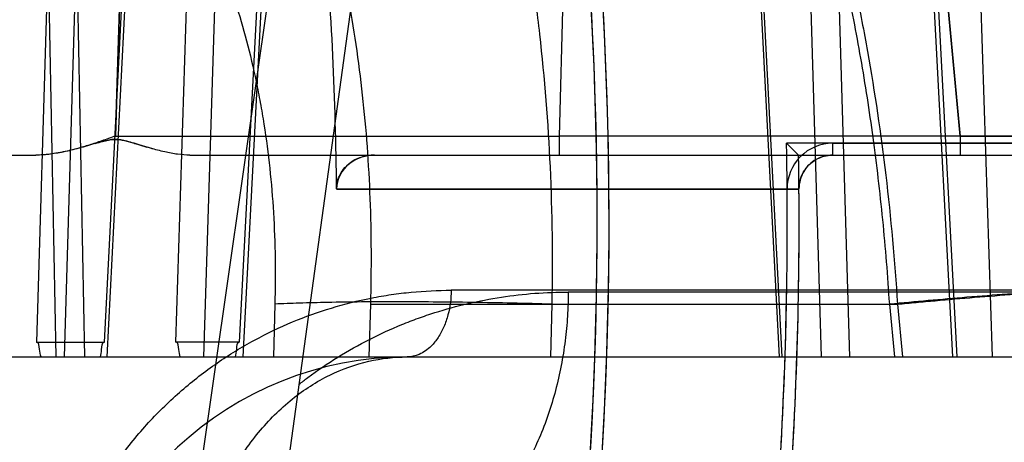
# Model space of a CAD drawing. Header units: millimetres. Extents: x 0 to 297, y 0 to 210.
# Tile 267 of 499: x 58.8703 to 58.9727, y 159.9876 to 160.0316. Entities that reach past the tile are written whole.
import ezdxf

# ---------------------------------------------------------------- set-up
doc = ezdxf.new("R2010")
doc.units = ezdxf.units.MM
doc.header["$LTSCALE"] = 16.335
doc.layers.get('0').update_dxf_attribs({"linetype": 'CONTINUOUS'})
for name, color, linetype in [('AXES_REF', 7, 'CONTINUOUS'), ('INTFCLR_1', 7, 'CONTINUOUS'), ('INTFCLR_144815', 7, 'CONTINUOUS'), ('INTFCLR_72935', 7, 'CONTINUOUS')]:
    doc.layers.add(name, color=color, linetype=linetype)

msp = doc.modelspace()

# ---------------------------------------------------------------- linework, layer by layer
at = {"color": 7, "linetype": 'Continuous'}
for radius in [6.787079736, 6.7865, 6.743039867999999]:
    msp.add_circle((57.4637306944, 154.7114647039), radius, dxfattribs=at)
msp.add_arc((57.4637306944, 154.7114647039), 6.72, 278.2771290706, 261.7228709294, dxfattribs=at)
at = {"layer": 'AXES_REF', "color": 9, "linetype": 'Continuous'}
msp.add_circle((57.4637306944, 154.7114647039), 6.191158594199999, dxfattribs=at)
at = {"layer": 'INTFCLR_1', "color": 9, "linetype": 'Continuous'}
msp.add_line((58.9548303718, 160.0186989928), (58.9548303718, 160.0174647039), dxfattribs=at)
at = {"layer": 'INTFCLR_1', "color": 6, "linetype": 'Continuous'}
for p, q in [((58.9548303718, 160.0186989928), (59.0552838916, 160.0186989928)), ((58.9071769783, 160.0174647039), (59.1579264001, 160.0174647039)), ((58.903232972, 160.0139360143), (58.95133048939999, 160.0139360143)), ((58.95133048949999, 160.0139360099), (58.9500962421, 160.0139258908))]:
    msp.add_line(p, q, dxfattribs=at)
for centre, radius, start, end in [((58.5279264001, 160.0104647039), 0.402418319, 356.0073324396, 7.6295171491), ((58.5279264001, 160.0104647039), 0.4036526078, 356.0148208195, 7.6295115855), ((58.5279264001, 160.0104647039), 0.375322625, 0.5335911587, 4.7748100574), ((58.9548303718, 160.0139647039), 0.0047342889, 90.0000042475, 180.4697367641), ((58.5279264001, 160.0104647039), 0.4221840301, 356.0547102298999, 0.4697326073), ((58.5279264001, 160.0104647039), 0.423418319, 356.0559919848, 0.4697326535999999)]:
    msp.add_arc(centre, radius, start, end, dxfattribs=at)
for points, knots in [([(58.903232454, 160.0139600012), (58.9032300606, 160.0144775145), (58.9035191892, 160.0155766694), (58.9048712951, 160.017039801), (58.906330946, 160.0174647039), (58.9071769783, 160.0174647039)], [0, 0, 0, 0, 0.2683498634, 0.5613055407, 1, 1, 1, 1]), ([(58.9548303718, 160.0174647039), (58.9542378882, 160.0174647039), (58.9530236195, 160.0171475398), (58.9516726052, 160.0158285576), (58.9513278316, 160.0145843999), (58.9513303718, 160.0139647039)], [0, 0, 0, 0, 0.3270301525, 0.6579467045, 1, 1, 1, 1])]:
    msp.add_open_spline(points, degree=3, knots=knots, dxfattribs=at)
at = {"layer": 'INTFCLR_144815', "color": 9, "linetype": 'Continuous'}
for p, q in [((58.8427997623, 159.660842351), (58.9697410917, 160.5483959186)), ((58.8472673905, 159.6162597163), (58.91090500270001, 160.0774146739)), ((58.8865285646, 159.997991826), (58.88891430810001, 160.0725610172)), ((58.8917732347, 160.0708246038), (58.8893976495, 159.9964647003)), ((58.872638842, 160.0682232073), (58.874041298, 159.9964647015)), ((58.8756108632, 160.0682964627), (58.87701089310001, 159.9964647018)), ((58.9456642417, 160.0658262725), (58.94926178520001, 159.9964647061)), ((58.9459563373, 160.065899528), (58.9495607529, 159.9964647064)), ((58.9536644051, 159.9964647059), (58.95169261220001, 160.0624009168)), ((58.9566315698, 159.9964647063), (58.9546604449, 160.0624741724)), ((58.8738921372, 160.0605608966), (58.8720393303, 159.9979918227)), ((58.87493084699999, 159.9964647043), (58.87682351, 160.060487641)), ((58.8963076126, 160.0589787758), (58.89311035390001, 159.997991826)), ((58.8935120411, 159.9964647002), (58.8967381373, 160.0579490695)), ((58.967317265, 159.9964647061), (58.9641374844, 160.0566646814)), ((58.9677708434, 159.9964647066), (58.9645846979, 160.056737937)), ((58.8790862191, 159.9979918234), (58.8819329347, 160.0532833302)), ((58.88226038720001, 160.0532100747), (58.8793360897, 159.9964647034)), ((58.9697383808, 160.0488933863), (58.97143176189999, 159.9964647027)), ((58.9270338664, 160.0428609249), (58.9263879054, 160.0194548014)), ((58.9680984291, 160.0194548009), (58.9658885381, 160.0428609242)), ((58.9658901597, 160.0428610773), (58.9680992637, 160.019454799)), ((58.88025544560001, 160.0194548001), (58.9263879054, 160.0194547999)), ((58.9263879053, 160.0194547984), (58.9263879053, 160.0174647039)), ((58.96809842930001, 160.0194547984), (58.9263879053, 160.0194547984)), ((58.96809842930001, 160.0194547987), (59.0232614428, 160.0193521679)), ((58.96809842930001, 160.0194547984), (58.96809842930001, 160.0174647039)), ((58.8879876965, 160.0174647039), (59.1558264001, 160.0174647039)), ((59.083861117, 160.0034036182), (58.9151583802, 160.003403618)), ((59.1011618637, 160.003220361), (58.9273395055, 160.0032203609)), ((58.9067871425, 160.0019599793), (58.961570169, 160.0019599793)), ((58.9256259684, 160.0019598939), (58.92547439, 159.9964647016)), ((58.961282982, 159.9964647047), (58.9607611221, 160.0019599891)), ((58.9615702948, 160.0019599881), (58.962091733, 159.9964647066)), ((57.9449067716, 159.9964647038), (59.07753341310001, 159.996464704))]:
    msp.add_line(p, q, dxfattribs=at)
at = {"layer": 'INTFCLR_144815', "color": 6, "linetype": 'Continuous'}
for p, q in [((58.8802554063, 160.0194547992), (58.8809436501, 160.0428613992)), ((58.8809436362, 160.0428609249), (58.8802554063, 160.019454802)), ((58.8841196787, 160.0181129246), (58.88221855, 160.0186825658)), ((58.1327495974, 160.0174647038), (58.87196010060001, 160.0174647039)), ((58.8968179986, 160.0019600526), (58.8966601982, 159.9964647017)), ((58.906628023, 159.9964647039), (58.9067871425, 160.0019599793)), ((58.87203935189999, 159.9979918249), (58.8790862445, 159.9979918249)), ((58.89311038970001, 159.9979918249), (58.8865285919, 159.9979918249))]:
    msp.add_line(p, q, dxfattribs=at)
at = {"layer": 'INTFCLR_144815', "color": 7, "linetype": 'Continuous'}
for p, q in [((58.8792290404, 160.0189737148), (58.87821081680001, 160.0186958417)), ((58.8811883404, 160.0189743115), (58.88217265, 160.0186965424)), ((58.88217265, 160.0186965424), (58.8835006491, 160.0182915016))]:
    msp.add_line(p, q, dxfattribs=at)
at = {"layer": 'INTFCLR_144815', "color": 9, "linetype": 'Continuous'}
msp.add_arc((58.9105644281, 159.9614647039), 0.035, 90.0000000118, 176.0000000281, dxfattribs=at)
for points, knots in [([(58.9607609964, 160.0019599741), (58.9605754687, 160.0048880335), (58.9602210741, 160.009260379), (58.95959503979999, 160.0150399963), (58.9588832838, 160.020656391), (58.9578293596, 160.0274773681), (58.9562932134, 160.0354107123), (58.954785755, 160.0418079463), (58.9536087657, 160.0461596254), (58.9529094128, 160.0485807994), (58.9518613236, 160.0520583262), (58.9502001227, 160.057048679), (58.9477387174, 160.063361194), (58.9454966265, 160.0682919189), (58.94382834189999, 160.0715538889), (58.9428628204, 160.0733347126), (58.9414395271, 160.0758604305), (58.9392426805, 160.0794129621), (58.9351793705, 160.085028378), (58.9312419, 160.0893262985), (58.9276236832, 160.0924281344), (58.9254146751, 160.0941445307), (58.9237252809, 160.0952809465), (58.9226272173, 160.0959470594)], [0, 0, 0, 0, 0.0839822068, 0.1255314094, 0.166399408, 0.2460266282, 0.3230456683, 0.3976498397, 0.43409919, 0.4520761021, 0.4697861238, 0.5380636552, 0.6025619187, 0.6636457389, 0.6930137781, 0.7074212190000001, 0.7216279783, 0.7760004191, 0.8268564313, 0.9199491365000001, 0.9418203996, 0.9632373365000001, 1, 1, 1, 1]), ([(58.9020306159, 160.0885545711), (58.9038343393, 160.0866799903), (58.9064102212, 160.0835388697), (58.9091008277, 160.0794974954), (58.9106598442, 160.0768822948), (58.9130613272, 160.0725342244), (58.9155298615, 160.0670725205), (58.9176171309, 160.0613042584), (58.91875961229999, 160.0577425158), (58.9204535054, 160.0519941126), (58.9220809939, 160.0449706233), (58.9233175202, 160.037739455), (58.9239365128, 160.0333884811), (58.92477723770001, 160.026584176), (58.92559410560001, 160.0161006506), (58.9257134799, 160.0067190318), (58.9256259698, 160.0019599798)], [0, 0, 0, 0, 0.0850352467, 0.1321993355, 0.1586374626, 0.184533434, 0.2945491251, 0.3540148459, 0.3850058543, 0.4168022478, 0.5498956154, 0.6203095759, 0.6565717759, 0.6935412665, 0.8444107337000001, 1, 1, 1, 1]), ([(58.93594579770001, 160.0848875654), (58.9366494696, 160.0840324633), (58.9377603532, 160.0826073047), (58.9392301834, 160.0805597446), (58.9413915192, 160.0773576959), (58.943288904, 160.0741392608), (58.94623665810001, 160.0685428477), (58.9482052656, 160.0642038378), (58.9500712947, 160.05946958), (58.951331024, 160.0560727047), (58.95344949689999, 160.0497909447), (58.95552470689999, 160.0422837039), (58.95706117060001, 160.0354621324), (58.9578830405, 160.0313746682), (58.9590577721, 160.0250276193), (58.9604922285, 160.0152362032), (58.9612868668, 160.0064401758), (58.9615702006, 160.0019599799)], [0, 0, 0, 0, 0.037731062, 0.0615327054, 0.0858667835, 0.1693452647, 0.1886175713, 0.301387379, 0.3313841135, 0.3620034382, 0.4248151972, 0.5572078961, 0.6271273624, 0.6630327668, 0.6992546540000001, 0.8470480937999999, 1, 1, 1, 1]), ([(58.9546602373, 160.0624742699), (58.9554243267, 160.0620930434), (58.958695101, 160.0603611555), (58.9630054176, 160.0574588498), (58.9674250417, 160.0536495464), (58.96980154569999, 160.051251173), (58.9713363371, 160.0495466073), (58.97236077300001, 160.0483639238), (58.9741190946, 160.0462124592), (58.9764959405, 160.0429446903), (58.97912045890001, 160.0387325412), (58.9809031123, 160.035377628), (58.982023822, 160.03304312), (58.9827647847, 160.0314322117), (58.9840074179, 160.028546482), (58.9856034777, 160.0242915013), (58.987232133, 160.018997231), (58.9883487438, 160.0144365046), (58.98909950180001, 160.0106844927), (58.9897560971, 160.0068355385), (58.9901268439, 160.0039157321), (58.9903194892, 160.0019599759)], [0, 0, 0, 0, 0.0349656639, 0.1515158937, 0.2116583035, 0.2737159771, 0.2895989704, 0.3055789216, 0.337781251, 0.4033508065, 0.4708757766, 0.5408433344, 0.5587814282, 0.5769111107, 0.613445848, 0.6874148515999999, 0.7628661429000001, 0.8401335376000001, 0.8795657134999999, 0.9195289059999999, 1, 1, 1, 1]), ([(58.881932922, 160.0532833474), (58.8823250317, 160.0528277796), (58.8830794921, 160.051915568), (58.8852696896, 160.0490588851), (58.8875548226, 160.0454269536), (58.8895039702, 160.0415359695), (58.8905607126, 160.0391535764), (58.89211009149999, 160.0353489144), (58.8936104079, 160.0306666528), (58.8947493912, 160.0258194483), (58.89531569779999, 160.0229146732), (58.8960799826, 160.0183886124), (58.8968178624, 160.0113987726), (58.8969089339, 160.0051320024), (58.8968179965, 160.0019599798)], [0, 0, 0, 0, 0.0330260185, 0.0650214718, 0.1977633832, 0.2678561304, 0.3040333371, 0.3409350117, 0.4935538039, 0.5734544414, 0.6144424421, 0.6561400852, 0.8256420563, 1, 1, 1, 1]), ([(59.0156219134, 160.0194547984), (59.01613049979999, 160.0194514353), (59.0169303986, 160.0194460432), (59.0180074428, 160.0194382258), (59.01946059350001, 160.0194279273), (59.0213481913, 160.0194061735), (59.0227821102, 160.0194060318), (59.024661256, 160.0193505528), (59.0218690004, 160.0193481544), (59.0202682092, 160.0193397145), (59.0175984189, 160.0193397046), (59.0152523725, 160.0193400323), (59.01228438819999, 160.0193421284), (59.0090817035, 160.0193460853), (59.00562168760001, 160.0193516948), (59.00170934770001, 160.0193589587), (58.9964726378, 160.0193703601), (58.9910244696, 160.0193840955), (58.9864386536, 160.0193966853), (58.98163658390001, 160.0194105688), (58.9755140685, 160.0194295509), (58.9705885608, 160.0194461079), (58.968098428, 160.0194547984)], [0, 0, 0, 0, 0.0237031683, 0.037313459, 0.0501006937, 0.09192445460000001, 0.1197810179, 0.1308651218, 0.1537255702, 0.1880564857, 0.2367382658, 0.266501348, 0.2995529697, 0.3743704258, 0.4160980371, 0.4607435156, 0.55672344, 0.6601454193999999, 0.7146590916, 0.7704455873, 0.8839467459, 1, 1, 1, 1]), ([(58.8751085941, 159.9754647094), (58.8752755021, 159.9759289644), (58.8757604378, 159.9772059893), (58.87665311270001, 159.9792495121), (58.8782153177, 159.9822909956), (58.8800272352, 159.985147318), (58.8820585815, 159.9877881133), (58.8841825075, 159.9902411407), (58.8870365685, 159.9930110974), (58.89013526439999, 159.995415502), (58.8927101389, 159.9970907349), (58.895296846, 159.9985869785), (58.8998794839, 160.0007779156), (58.90472759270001, 160.0022463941), (58.9089203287, 160.0029662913), (58.9116884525, 160.0033028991), (58.9137734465, 160.0034018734), (58.9151583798, 160.0034035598)], [0, 0, 0, 0, 0.0284645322, 0.0787984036, 0.1285671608, 0.2256500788, 0.273394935, 0.320708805, 0.412764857, 0.5023490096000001, 0.5465190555, 0.5899295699, 0.6746804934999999, 0.8391693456, 0.8798035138, 0.9200937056, 1, 1, 1, 1]), ([(58.8993429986, 159.9936280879), (58.8996381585, 159.9938603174), (58.90193481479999, 159.9956200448), (58.9054671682, 159.9978064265), (58.90944097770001, 159.999623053), (58.9117317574, 160.0005042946), (58.9151285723, 160.0016552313), (58.9203122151, 160.0028651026), (58.92501306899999, 160.0032185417), (58.9273395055, 160.0032203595)], [0, 0, 0, 0, 0.0374033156, 0.2881626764, 0.4111685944, 0.4722081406, 0.5325245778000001, 0.7683059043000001, 1, 1, 1, 1]), ([(58.9273395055, 160.0032203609), (58.9273371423, 160.0028061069), (58.92732023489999, 160.0019709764), (58.9272363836, 160.0002794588), (58.9270328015, 159.9981339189), (58.9266229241, 159.9955490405), (58.9258463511, 159.9921252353), (58.92445569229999, 159.9880272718), (58.9221224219, 159.9836091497), (58.91923505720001, 159.9799809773), (58.915960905, 159.9773461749), (58.9125134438, 159.9758012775), (58.9101527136, 159.9754647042), (58.9090370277, 159.9754647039)], [0, 0, 0, 0, 0.0340774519, 0.0687006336, 0.1393008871, 0.2112464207, 0.2838353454, 0.4279363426, 0.5658356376, 0.6928549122, 0.8067642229, 0.908222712, 1, 1, 1, 1]), ([(58.9151583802, 160.0034036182), (58.9151534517, 160.0025431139), (58.9149908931, 160.0012358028), (58.9144333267, 159.999605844), (58.9138489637, 159.998499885), (58.913025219, 159.9974723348), (58.9119354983, 159.9966747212), (58.9109933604, 159.9964647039), (58.9105644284, 159.9964647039)], [0, 0, 0, 0, 0.2832732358, 0.4275454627, 0.5655703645, 0.6927295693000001, 0.8588003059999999, 1, 1, 1, 1]), ([(58.9903194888, 160.0019599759), (58.99095071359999, 160.0020729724), (58.9921070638, 160.00229125), (58.99346936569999, 160.0025871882), (58.99437041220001, 160.0028272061), (58.9948779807, 160.0029818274), (58.9952591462, 160.0031381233), (58.9954994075, 160.0032541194), (58.99564380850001, 160.003436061), (58.9954763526, 160.0036017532), (58.9951998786, 160.0036721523), (58.9947499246, 160.0037631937), (58.994124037, 160.0038223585), (58.9929308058, 160.0038941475), (58.9910110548, 160.0039160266), (58.9882412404, 160.0038691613), (58.9849241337, 160.0037467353), (58.98118562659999, 160.0035552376), (58.9757589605, 160.0032178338), (58.9689173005, 160.0027001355), (58.96343684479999, 160.0022135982), (58.9607609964, 160.0019599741)], [0, 0, 0, 0, 0.0474327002, 0.08702920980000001, 0.1031164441, 0.1163299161, 0.1264001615, 0.1331502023, 0.136904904, 0.1405827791, 0.1475406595, 0.1586407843, 0.1741697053, 0.1941272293, 0.2469955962, 0.3161509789, 0.3990162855, 0.4925111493, 0.5930368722, 0.8011854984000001, 1, 1, 1, 1]), ([(58.9615702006, 160.0019599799), (58.962214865, 160.0020210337), (58.9635224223, 160.0021429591), (58.9661987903, 160.0023845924), (58.9710341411, 160.0027983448), (58.9765646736, 160.0032164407), (58.9819900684, 160.0035534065), (58.98572793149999, 160.0037446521), (58.9890447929, 160.003866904), (58.9918149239, 160.0039137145), (58.9937352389, 160.0038918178), (58.9949293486, 160.0038201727), (58.9955559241, 160.0037609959), (58.9960071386, 160.0036702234), (58.9962838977, 160.0035996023), (58.9964531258, 160.0034351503), (58.996310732, 160.0032524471), (58.9960710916, 160.0031368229), (58.9956915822, 160.0029806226), (58.99518533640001, 160.0028262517), (58.9942862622, 160.0025864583), (58.9929262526, 160.0022908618), (58.9917717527, 160.0020728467), (58.9911414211, 160.0019599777)], [0, 0, 0, 0, 0.0479129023, 0.0971672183, 0.1988326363, 0.4069923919, 0.5075252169, 0.6010316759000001, 0.6839158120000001, 0.7530992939, 0.8060063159, 0.8259868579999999, 0.8415409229, 0.85266775, 0.8596520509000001, 0.8633462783, 0.8670826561, 0.8738036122, 0.8838427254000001, 0.8970247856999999, 0.9130811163, 0.9526192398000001, 1, 1, 1, 1]), ([(58.9256259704, 160.0019599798), (58.9242550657, 160.0019976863), (58.9215028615, 160.0020648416), (58.917389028, 160.0021396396), (58.91333646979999, 160.0021860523), (58.9083191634, 160.0022069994), (58.9036743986, 160.0021736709), (58.8994953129, 160.0020713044), (58.8976624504, 160.0020009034), (58.8968179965, 160.0019599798)], [0, 0, 0, 0, 0.1427902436, 0.2866379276, 0.4283935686, 0.5647589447, 0.8090350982, 0.9119737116, 1, 1, 1, 1]), ([(58.8883519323, 159.9694450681), (58.8883983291, 159.9711116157), (58.8887346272, 159.9745138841), (58.8900009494, 159.979540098), (58.8920862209, 159.9843546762), (58.8949460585, 159.9886513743), (58.8984437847, 159.9921574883), (58.9023672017, 159.994681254), (58.90645854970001, 159.9961476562), (58.9092331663, 159.996464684), (58.9105642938, 159.9964647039)], [0, 0, 0, 0, 0.1297853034, 0.2650928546, 0.4019477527, 0.5362419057, 0.6645323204, 0.7847508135, 0.8963762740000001, 1, 1, 1, 1])]:
    msp.add_open_spline(points, degree=3, knots=knots, dxfattribs=at)
at = {"layer": 'INTFCLR_144815', "color": 6, "linetype": 'Continuous'}
for points, knots in [([(58.9067871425, 160.0019599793), (58.9068401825, 160.003792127), (58.9068859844, 160.0074488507), (58.9067710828, 160.0129151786), (58.9064706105, 160.0183332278), (58.9059833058, 160.0236859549), (58.905307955, 160.0289584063), (58.9044420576, 160.0341403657), (58.9033833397, 160.039215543), (58.9021273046, 160.0441769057), (58.9006685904, 160.0490143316), (58.89899949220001, 160.0537210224), (58.8977355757, 160.056779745), (58.89706663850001, 160.0582809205)], [0, 0, 0, 0, 0.09544020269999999, 0.1903798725, 0.2846433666, 0.3779344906, 0.4701898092, 0.5613594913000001, 0.6514315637, 0.7400675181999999, 0.8277651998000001, 0.9144240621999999, 1, 1, 1, 1]), ([(58.8802554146, 160.0194547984), (58.8797743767, 160.0192845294), (58.8788612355, 160.0189578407), (58.8775472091, 160.0185251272), (58.8763564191, 160.0181687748), (58.87527947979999, 160.0178933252), (58.874311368, 160.0176918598), (58.873220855, 160.0175218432), (58.8724449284, 160.0174647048), (58.87196010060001, 160.0174647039)], [0, 0, 0, 0, 0.1786388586, 0.3394965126, 0.4842572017, 0.6136897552, 0.7285313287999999, 0.8302725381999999, 1, 1, 1, 1]), ([(58.87821081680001, 160.0186958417), (58.8776172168, 160.0185233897), (58.8764882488, 160.0181858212), (58.8748540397, 160.0177847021), (58.8733616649, 160.0175299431), (58.872409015, 160.0174647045), (58.8719601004, 160.0174647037)], [0, 0, 0, 0, 0.2901361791, 0.5530269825, 0.7892940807, 1, 1, 1, 1]), ([(58.8724968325, 159.9964647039), (58.8724537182, 159.9967374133), (58.8723218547, 159.9971526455), (58.87229799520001, 159.9979917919), (58.87203935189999, 159.9979918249)], [0, 0, 0, 0, 0.5163192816, 1, 1, 1, 1]), ([(58.8786826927, 159.9964647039), (58.878715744, 159.9967247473), (58.878835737, 159.9971385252), (58.8788188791, 159.9979918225), (58.8790862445, 159.9979918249)], [0, 0, 0, 0, 0.4950614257, 1, 1, 1, 1]), ([(58.8869587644, 159.9964647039), (58.8869199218, 159.9967248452), (58.8867878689, 159.9971392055), (58.88679716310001, 159.9979917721), (58.8865285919, 159.9979918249)], [0, 0, 0, 0, 0.4947836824, 1, 1, 1, 1]), ([(58.8927363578, 159.9964647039), (58.8927682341, 159.9967370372), (58.8928861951, 159.9971425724), (58.8928576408, 159.9979917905), (58.89311038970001, 159.9979918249)], [0, 0, 0, 0, 0.520347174, 1, 1, 1, 1])]:
    msp.add_open_spline(points, degree=3, knots=knots, dxfattribs=at)
at = {"layer": 'INTFCLR_144815', "color": 7, "linetype": 'Continuous'}
for points, knots in [([(58.8821725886, 160.0186965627), (58.8819292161, 160.018773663), (58.881273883, 160.0189641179), (58.8801603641, 160.0192097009), (58.8790584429, 160.0189375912), (58.8784042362, 160.0187544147), (58.8781629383, 160.0186819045)], [0, 0, 0, 0, 0.1866490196, 0.5011213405, 0.8157900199, 1, 1, 1, 1]), ([(58.8781629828, 160.0186818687), (58.8784083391, 160.0187561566), (58.8790459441, 160.0189353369), (58.8800576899, 160.0191827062), (58.8808367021, 160.0190647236), (58.8811883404, 160.0189743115)], [0, 0, 0, 0, 0.249520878, 0.6466051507, 1, 1, 1, 1]), ([(58.8879876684, 160.0174647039), (58.8875588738, 160.0174647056), (58.886677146, 160.017534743), (58.8853062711, 160.0177928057), (58.88379780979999, 160.0181922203), (58.8827407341, 160.0185206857), (58.8821725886, 160.0186965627)], [0, 0, 0, 0, 0.2156589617, 0.4433020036, 0.7008774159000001, 1, 1, 1, 1])]:
    msp.add_open_spline(points, degree=3, knots=knots, dxfattribs=at)
for points in [[(58.88221855, 160.0186825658), (58.8822032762, 160.0186873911), (58.882187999, 160.0186921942), (58.8821727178, 160.0186969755)], [(58.8821727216, 160.0186969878), (58.8821879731, 160.0186922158), (58.8822032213, 160.0186874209), (58.8822184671, 160.0186826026)]]:
    msp.add_open_spline(points, degree=3, dxfattribs=at)
at = {"layer": 'INTFCLR_72935', "color": 6, "linetype": 'Continuous'}
for p, q in [((59.0587258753, 160.0186989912), (58.9500301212, 160.0186989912)), ((58.9512868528, 160.0174647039), (58.9500301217, 160.0186989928)), ((58.9071769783, 160.0174647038), (59.1579264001, 160.0174647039)), ((58.95133048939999, 160.0139360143), (58.9032329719, 160.0139360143))]:
    msp.add_line(p, q, dxfattribs=at)
for radius, start, end in [(0.4036526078, 356.0148208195, 8.0438827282), (0.402418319, 356.013443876, 7.891264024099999), (0.375322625, 0.5336423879, 4.7748100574), (0.4221840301, 356.0547102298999, 1.117569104), (0.423418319, 356.0617423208, 0.9472635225)]:
    msp.add_arc((58.5279264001, 160.0104647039), radius, start, end, dxfattribs=at)
for points, knots in [([(58.9071769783, 160.0174647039), (58.9067032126, 160.0174647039), (58.9057543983, 160.0173073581), (58.9040375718, 160.0164199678), (58.9032279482, 160.0149330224), (58.9032324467, 160.0139603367)], [0, 0, 0, 0, 0.2475738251, 0.4917021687, 1, 1, 1, 1]), ([(58.95133023, 160.0139630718), (58.9513277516, 160.0145676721), (58.9516605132, 160.015801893), (58.9529985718, 160.0171377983), (58.95422919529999, 160.0174647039), (58.9548303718, 160.0174647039)], [0, 0, 0, 0, 0.3336468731, 0.6682452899, 1, 1, 1, 1])]:
    msp.add_open_spline(points, degree=3, knots=knots, dxfattribs=at)

doc.saveas('drawing.dxf')
